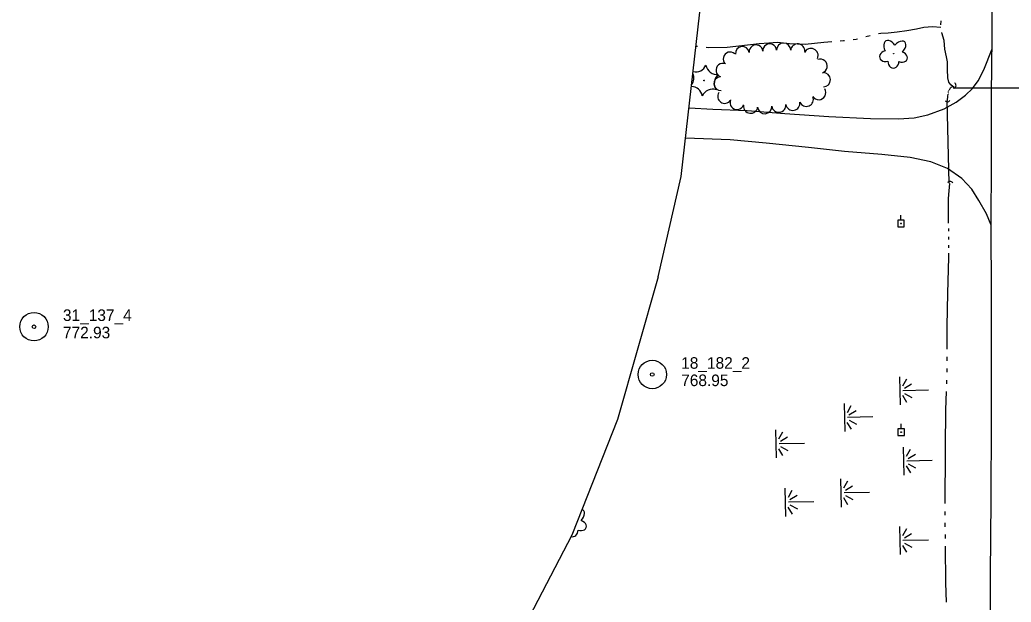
# Model space of a CAD drawing. Extents: x 589250 to 1188077, y 162953 to 363065.
# Drawn here: x 593401 to 593915, y 176752 to 177054 of the extents above; entities that cross this region are included whole.
import ezdxf

# ---------------------------------------------------------------- set-up
doc = ezdxf.new("R2010")
doc.units = 0
for name, color, linetype in [('E_DRN', 7, 'Continuous'), ('E_DRN_Pipe', 7, 'Continuous'), ('E_DWY', 7, 'Continuous'), ('E_LAND_TreeLine_P', 7, 'Continuous'), ('E_LAND_Vegetation', 7, 'Continuous'), ('E_MAP_Limits', 7, 'Continuous'), ('E_MAP_PassPoints', 7, 'Continuous'), ('E_RDWY', 7, 'Continuous'), ('E_UTL_EPowerPole', 7, 'Continuous'), ('E_WTR_FlowLine', 7, 'Continuous'), ('E_WTR_Wetland', 7, 'Continuous')]:
    doc.layers.add(name, color=color, linetype=linetype)

# ---------------------------------------------------------------- blocks, each defined once
blk = doc.blocks.new('POINT_DISPLAY')
blk.add_line((0, 0), (0, 0))

msp = doc.modelspace()

# ---------------------------------------------------------------- linework, layer by layer
at = {"layer": 'E_DRN'}
for centre, radius, start, end in [((593884.7, 177019.55), 1.74, 304.5407, 50.8009), ((593881.94, 177012.57), 1.45, 223.7173, 329.9775), ((593883.4, 176968.23), 1.64, 36.077, 142.3372)]:
    msp.add_arc(centre, radius, start, end, dxfattribs=at)
at = {"layer": 'E_DRN_Pipe'}
for p, q in [((593884.89, 177018.37), (593952.56, 177018.42)), ((593881.7, 177011.55), (593882.65, 176968.86))]:
    msp.add_line(p, q, dxfattribs=at)
at = {"layer": 'E_DWY'}
for p, q in [((593900.9, 177027.68), (593905.13, 177038.6)), ((593897.94, 177022), (593900.9, 177027.68)), ((593894.96, 177018.01), (593897.94, 177022)), ((593891.38, 177014.49), (593894.96, 177018.01)), ((593880.28, 177007.56), (593886.5, 177010.89)), ((593886.5, 177010.89), (593891.38, 177014.49)), ((593747.88, 177008.04), (593760.31, 177007.35)), ((593760.31, 177007.35), (593778.05, 177006.58)), ((593778.05, 177006.58), (593797.62, 177005.14)), ((593797.62, 177005.14), (593820.42, 177003.58)), ((593864.74, 177002.84), (593871.76, 177004.37)), ((593871.76, 177004.37), (593880.28, 177007.56)), ((593820.42, 177003.58), (593842.1, 177002.47)), ((593842.1, 177002.47), (593856.66, 177002.3)), ((593856.66, 177002.3), (593864.74, 177002.84)), ((593769.2, 176991.35), (593746.07, 176992.21)), ((593787.97, 176989.68), (593769.2, 176991.35)), ((593809.84, 176987.52), (593787.97, 176989.68)), ((593828.54, 176985.42), (593809.84, 176987.52)), ((593847.96, 176983.79), (593828.54, 176985.42)), ((593862.62, 176982.25), (593847.96, 176983.79)), ((593873.4, 176980.01), (593862.62, 176982.25)), ((593881.95, 176976.62), (593873.4, 176980.01)), ((593889.53, 176971.43), (593881.95, 176976.62)), ((593894.6, 176965.75), (593889.53, 176971.43)), ((593898.26, 176960.02), (593894.6, 176965.75)), ((593902.24, 176952.98), (593898.26, 176960.02)), ((593904.7, 176947.12), (593902.24, 176952.98))]:
    msp.add_line(p, q, dxfattribs=at)
at = {"layer": 'E_LAND_TreeLine_P'}
for centre, radius, start, end in [((593782.66, 177037.06), 3.56, 4.6491, 184.6491), ((593789.76, 177037.64), 3.56, 4.6491, 184.6491), ((593796.98, 177037.92), 3.68, 359.8996, 179.8996), ((593804.31, 177037.49), 3.68, 354.4825, 174.4825), ((593769.21, 177033.38), 3.56, 47.0646, 227.0646), ((593775.59, 177036.24), 3.56, 7.5738, 187.5738), ((593811.19, 177035.13), 3.68, 335.9244, 155.9244), ((593765.44, 177027.49), 3.56, 69.1399, 249.1399), ((593815.94, 177029.65), 3.68, 289.3762, 109.3762), ((593817.55, 177022.57), 3.68, 270.9413, 90.9413), ((593764.36, 177020.52), 3.56, 93.9541, 273.9541), ((593766.36, 177013.89), 3.56, 145.741, 325.741), ((593815.2, 177015.9), 3.68, 212.1263, 32.1263), ((593772.81, 177010.79), 3.68, 159.2968, 339.2968), ((593794.47, 177009.35), 3.68, 186.7973, 6.7973), ((593801.75, 177010.36), 3.68, 190.0316, 10.0316), ((593808.77, 177012.4), 3.68, 202.1353, 22.1353), ((593779.85, 177008.85), 3.68, 172.8112, 352.8112), ((593787.16, 177008.6), 3.68, 184.3077, 4.3077)]:
    msp.add_arc(centre, radius, start, end, dxfattribs=at)
at = {"layer": 'E_LAND_Vegetation'}
for centre, radius in [((593854.07, 177036.05), 0.128), ((593755.7, 177022.15), 0.167)]:
    msp.add_circle(centre, radius, dxfattribs=at)
for centre, radius, start, end in [((593751.28, 177032.52), 5.9, 257.5941, 335.9307), ((593762.48, 177031.16), 5.91, 190.2055, 275.8816), ((593744.5, 177023.51), 5.9, 323.4315, 23.535), ((593766.89, 177020.78), 5.9, 130.1657, 215.9307), ((593748.97, 177013.17), 5.9, 10.1611, 88.3439), ((593760.11, 177011.77), 5.9, 70.1657, 155.9307)]:
    msp.add_arc(centre, radius, start, end, dxfattribs=at)
for centre, major_axis, ratio, start_param, end_param in [((593852.15, 177039.02), (2.05, -3.69), 0.691916, 1.570796, 4.712389), ((593856.66, 177038.66), (-3.21, -3.51), 0.560249, 1.570796, 4.712389), ((593850.34, 177034.88), (3.49, 0.95), 0.782863, 1.570796, 4.712389), ((593857.74, 177034.44), (-3.4, 1.26), 0.716896, 1.570796, 4.712389), ((593853.96, 177032.07), (0.09, 3.45), 0.832022, 1.570796, 4.712389), ((593689.96, 176795.72), (-3.13, -3.58), 0.560249, 1.570796, 3.472871), ((593691.13, 176791.52), (-3.43, 1.18), 0.716896, 1.570796, 4.712389), ((593687.41, 176789.07), (0.01, 3.45), 0.832022, 2.886698, 4.712389)]:
    msp.add_ellipse(centre, major_axis=major_axis, ratio=ratio, start_param=start_param, end_param=end_param, dxfattribs=at)
at = {"layer": 'E_MAP_Limits'}
for p, q in [((593743.81, 176972.47), (593755.07, 177071.02)), ((593731.88, 176920.44), (593743.81, 176972.47)), ((593731.88, 176920.44), (593710.74, 176846.45)), ((593710.74, 176846.45), (593687, 176786.34)), ((593687, 176786.34), (593660.15, 176734.79))]:
    msp.add_line(p, q, dxfattribs=at)
at = {"layer": 'E_MAP_PassPoints'}
for centre, radius in [((593407.97, 176894.51), 7.38), ((593407.97, 176894.51), 7.38), ((593407.97, 176894.51), 0.945), ((593407.97, 176894.51), 0.945), ((593728.81, 176869.73), 7.38), ((593728.81, 176869.73), 7.38), ((593728.81, 176869.73), 0.945), ((593728.81, 176869.73), 0.945)]:
    msp.add_circle(centre, radius, dxfattribs=at)
at = {"layer": 'E_RDWY'}
for p, q in [((593905.18, 177044.22), (593905.12, 177073.01)), ((593904.9, 177014.87), (593905.18, 177044.22)), ((593904.91, 176980.4), (593904.9, 177014.87)), ((593904.7, 176947.19), (593904.91, 176980.4)), ((593904.8, 176910.99), (593904.7, 176947.19)), ((593904.81, 176880.75), (593904.8, 176910.99)), ((593904.8, 176845.54), (593904.81, 176880.75)), ((593904.66, 176804.75), (593904.8, 176845.54)), ((593904.39, 176765.78), (593904.66, 176804.75)), ((593904.28, 176728.44), (593904.39, 176765.78))]:
    msp.add_line(p, q, dxfattribs=at)
at = {"layer": 'E_UTL_EPowerPole'}
for points in [[(593859.54, 176949.71), (593856.19, 176949.71)], [(593856.19, 176949.71), (593856.19, 176946.35)], [(593857.86, 176949.71), (593857.86, 176952.35)], [(593859.54, 176946.35), (593859.54, 176949.71)], [(593856.19, 176946.35), (593859.54, 176946.35)], [(593859.62, 176841.5), (593856.27, 176841.5)], [(593856.27, 176841.5), (593856.27, 176838.14)], [(593857.94, 176841.5), (593857.94, 176844.14)], [(593859.62, 176838.14), (593859.62, 176841.5)], [(593856.27, 176838.14), (593859.62, 176838.14)]]:
    msp.add_lwpolyline(points, dxfattribs=at)
for centre in [(593857.89, 176948.03), (593857.97, 176839.82)]:
    msp.add_circle(centre, 0.217, dxfattribs=at)
at = {"layer": 'E_WTR_FlowLine'}
for p, q in [((593878.56, 177051.06), (593878.69, 177053.08)), ((593847.46, 177046.6), (593846.27, 177046.3)), ((593851.18, 177046.7), (593847.46, 177046.6)), ((593855.97, 177047.18), (593851.18, 177046.7)), ((593860.92, 177047.89), (593855.97, 177047.18)), ((593865.9, 177048.77), (593860.92, 177047.89)), ((593869.82, 177049.67), (593865.9, 177048.77)), ((593874.21, 177049.98), (593869.82, 177049.67)), ((593878.59, 177049.68), (593874.21, 177049.98)), ((593879.04, 177046.92), (593879.01, 177047.06)), ((593880.25, 177042.97), (593879.04, 177046.92)), ((593784.32, 177041.24), (593767.76, 177039.3)), ((593789.36, 177041.55), (593784.32, 177041.24)), ((593793.87, 177041.83), (593789.36, 177041.55)), ((593799.99, 177041.26), (593793.87, 177041.83)), ((593808.08, 177040.92), (593799.99, 177041.26)), ((593817.87, 177041.91), (593808.08, 177040.92)), ((593821.91, 177042.23), (593817.87, 177041.91)), ((593828.05, 177042.71), (593826.4, 177042.58)), ((593828.64, 177042.78), (593828.05, 177042.71)), ((593834.7, 177043.5), (593833.11, 177043.31)), ((593835.33, 177043.67), (593834.7, 177043.5)), ((593841.88, 177045.31), (593839.68, 177044.86)), ((593880.68, 177038.38), (593880.25, 177042.97)), ((593752.36, 177039.75), (593751.51, 177039.85)), ((593757.84, 177039.14), (593756.84, 177039.25)), ((593767.76, 177039.3), (593757.84, 177039.14)), ((593881.54, 177034.47), (593880.68, 177038.38)), ((593881.98, 177031.94), (593881.54, 177034.47)), ((593882.05, 177027.93), (593881.98, 177031.94)), ((593882.16, 177023.53), (593882.05, 177027.93)), ((593882.71, 177021.24), (593882.16, 177023.53)), ((593883.68, 177019.95), (593882.71, 177021.24)), ((593884.77, 177019.01), (593883.68, 177019.95)), ((593882.27, 177014.09), (593882.38, 177015.1)), ((593882.43, 177015.54), (593882.45, 177015.64)), ((593882.45, 177015.64), (593882.47, 177015.76)), ((593882.56, 177016.19), (593882.6, 177016.4)), ((593882.69, 177016.83), (593882.7, 177016.88)), ((593882.7, 177016.88), (593882.78, 177017.02)), ((593882.98, 177017.41), (593883.51, 177018.4)), ((593883.51, 177018.4), (593883.98, 177018.72)), ((593883.98, 177018.72), (593884.77, 177019.01)), ((593884.77, 177019.01), (593885.44, 177019.14)), ((593881.99, 177011.87), (593882.27, 177014.09)), ((593882.8, 176964.96), (593883.21, 176968.85)), ((593882.55, 176960.91), (593882.8, 176964.96)), ((593882.54, 176954.53), (593882.55, 176960.91)), ((593882.62, 176948.24), (593882.54, 176954.53)), ((593882.67, 176943.97), (593882.66, 176945.4)), ((593882.71, 176939.7), (593882.7, 176941.12)), ((593882.74, 176935.43), (593882.73, 176936.85)), ((593882.77, 176930.43), (593882.76, 176932.58)), ((593882.18, 176911.95), (593882.77, 176930.43)), ((593881.92, 176894.82), (593882.18, 176911.95)), ((593881.92, 176882.9), (593881.92, 176894.82)), ((593881.92, 176876.89), (593881.92, 176878.89)), ((593881.78, 176870.88), (593881.84, 176872.88)), ((593881.6, 176864.87), (593881.66, 176866.88)), ((593881.19, 176851.4), (593881.48, 176860.87)), ((593880.98, 176831.82), (593881.19, 176851.4)), ((593880.94, 176828.11), (593880.98, 176831.82)), ((593880.84, 176804.42), (593880.94, 176828.11)), ((593880.85, 176802.77), (593880.84, 176804.42)), ((593880.87, 176796.76), (593880.86, 176798.76)), ((593880.89, 176790.75), (593880.88, 176792.75)), ((593880.9, 176786.08), (593880.9, 176786.74)), ((593880.91, 176784.74), (593880.9, 176786.08)), ((593881.1, 176761.69), (593880.94, 176780.73)), ((593881.52, 176751.69), (593881.1, 176761.69))]:
    msp.add_line(p, q, dxfattribs=at)
at = {"layer": 'E_WTR_Wetland'}
for p, q in [((593857.12, 176868.52), (593857.46, 176853.96)), ((593860.67, 176867.35), (593858.7, 176863.68)), ((593872.11, 176861.55), (593858.91, 176861.25)), ((593859.64, 176862.62), (593863.38, 176864.87)), ((593860.95, 176855.18), (593858.81, 176858.76)), ((593859.7, 176859.86), (593863.54, 176857.78)), ((593828.34, 176854.68), (593828.67, 176840.12)), ((593831.89, 176853.51), (593829.92, 176849.84)), ((593830.86, 176848.78), (593834.6, 176851.03)), ((593832.17, 176841.34), (593830.03, 176844.92)), ((593843.33, 176847.71), (593830.13, 176847.41)), ((593830.92, 176846.02), (593834.76, 176843.94)), ((593792.8, 176841.01), (593793.14, 176826.45)), ((593796.35, 176839.84), (593794.38, 176836.17)), ((593795.32, 176835.11), (593799.06, 176837.36)), ((593796.63, 176827.66), (593794.49, 176831.25)), ((593807.8, 176834.04), (593794.6, 176833.74)), ((593795.38, 176832.35), (593799.22, 176830.27)), ((593859.08, 176832.07), (593859.41, 176817.52)), ((593862.63, 176830.91), (593860.65, 176827.24)), ((593874.07, 176825.1), (593860.87, 176824.8)), ((593861.6, 176826.17), (593865.34, 176828.42)), ((593862.91, 176818.73), (593860.77, 176822.31)), ((593861.66, 176823.41), (593865.5, 176821.34)), ((593826.53, 176815.57), (593826.86, 176801.02)), ((593830.07, 176814.41), (593828.1, 176810.74)), ((593797.68, 176810.73), (593798.01, 176796.18)), ((593801.22, 176809.57), (593799.25, 176805.9)), ((593829.04, 176809.68), (593832.78, 176811.93)), ((593812.67, 176803.77), (593799.47, 176803.47)), ((593800.19, 176804.84), (593803.93, 176807.09)), ((593830.35, 176802.23), (593828.21, 176805.81)), ((593841.52, 176808.61), (593828.32, 176808.3)), ((593829.11, 176806.92), (593832.94, 176804.84)), ((593801.5, 176797.39), (593799.36, 176800.97)), ((593800.26, 176802.08), (593804.09, 176800)), ((593857.13, 176790.87), (593857.46, 176776.32)), ((593860.68, 176789.71), (593858.7, 176786.04)), ((593872.12, 176783.91), (593858.92, 176783.6)), ((593859.64, 176784.97), (593863.38, 176787.23)), ((593860.95, 176777.53), (593858.81, 176781.11)), ((593859.71, 176782.21), (593863.55, 176780.14))]:
    msp.add_line(p, q, dxfattribs=at)

# ---------------------------------------------------------------- block references
at = {"layer": 'E_WTR_Wetland', "rotation": 88.69115911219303}
for p in [(593857.28, 176861.68), (593857.29, 176861.19), (593857.29, 176861.13), (593858.91, 176861.25), (593860.17, 176861.28), (593828.5, 176847.84), (593828.51, 176847.35), (593828.51, 176847.29), (593830.13, 176847.41), (593831.39, 176847.44), (593792.96, 176834.17), (593792.97, 176833.68), (593792.97, 176833.62), (593794.6, 176833.74), (593795.85, 176833.77), (593859.24, 176825.23), (593859.25, 176824.75), (593859.25, 176824.68), (593860.87, 176824.8), (593862.13, 176824.83), (593797.83, 176803.9), (593826.68, 176808.74), (593826.7, 176808.25), (593826.7, 176808.19), (593828.32, 176808.3), (593829.58, 176808.33), (593797.84, 176803.41), (593797.84, 176803.35), (593799.47, 176803.47), (593800.73, 176803.49), (593857.28, 176784.04), (593857.3, 176783.55), (593857.3, 176783.48), (593858.92, 176783.6), (593860.18, 176783.63)]:
    msp.add_blockref('POINT_DISPLAY', p, dxfattribs=at)

# ---------------------------------------------------------------- texts
at = {"layer": 'E_MAP_PassPoints'}
for s, p in [('31_137_4', (593422.97, 176897.49)), ('31_137_4', (593422.97, 176897.49)), ('772.93', (593422.97, 176888.49)), ('772.93', (593422.97, 176888.49)), ('18_182_2', (593743.81, 176872.71)), ('18_182_2', (593743.81, 176872.71)), ('768.95', (593743.81, 176863.71)), ('768.95', (593743.81, 176863.71))]:
    msp.add_text(s, height=6, dxfattribs=at).set_placement(p)

doc.saveas('drawing.dxf')
